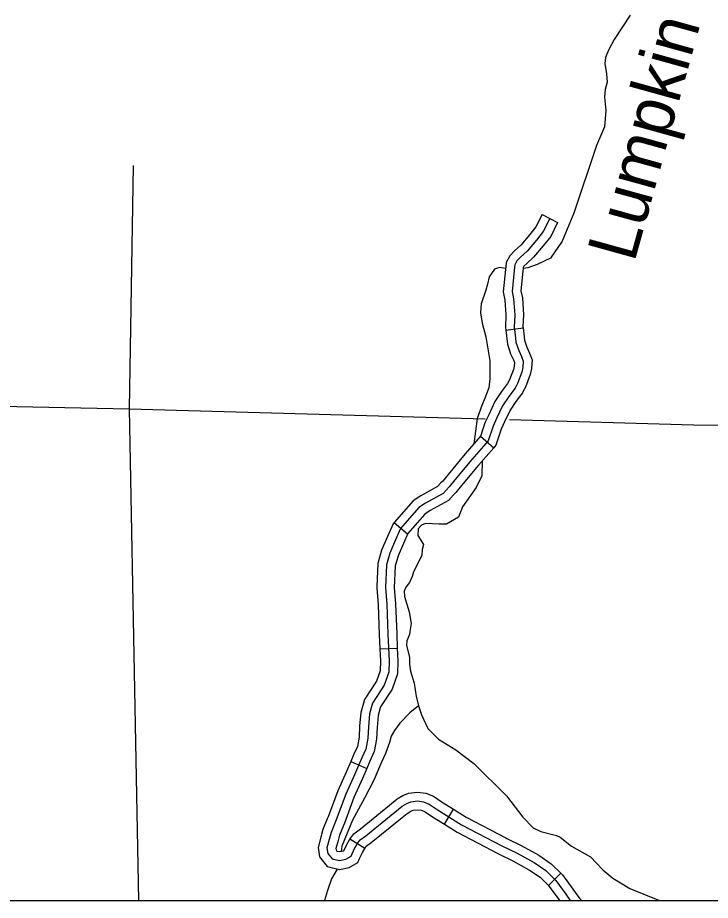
# Model space of a CAD drawing. Extents: x 0 to 3171, y 0 to 2059.
# Drawn here: x 1604.3 to 1703.2, y 254.4 to 380.6 of the extents above; entities that cross this region are included whole.
import ezdxf

# ---------------------------------------------------------------- set-up
doc = ezdxf.new("R2010")
doc.units = 0
for name, color, linetype in [('Default', 7, 'Continuous'), ('Level 35', 7, 'Continuous'), ('Level 45', 7, 'Continuous'), ('Level 5', 7, 'Continuous')]:
    doc.layers.add(name, color=color, linetype=linetype)

msp = doc.modelspace()

# ---------------------------------------------------------------- linework, layer by layer
at = {"layer": 'Default'}
msp.add_line((1029.42, 254.41), (2119.81, 254.41), dxfattribs=at)
msp.add_lwpolyline([(2119.81, 1254.61), (1029.42, 1254.61), (1029.42, 254.41), (2119.81, 254.41)], close=True, dxfattribs=at)
msp.add_lwpolyline([(2119.81, 1254.61), (1029.42, 1254.61), (1029.42, 254.41), (2119.81, 254.41)], close=True, dxfattribs=at)
msp.add_lwpolyline([(2119.81, 1254.61), (1029.42, 1254.61), (1029.42, 254.41), (2119.81, 254.41)], close=True, dxfattribs=at)
at = {"layer": 'Level 35'}
for points in [[(1691.77, 380.91), (1689.45, 377.43), (1688.65, 375.91), (1688.25, 374.87), (1688.12, 374.02), (1688.38, 372.51), (1688.45, 371.34), (1688.21, 370.26), (1688.1, 369.17), (1688.27, 367.29), (1688.11, 364.97), (1686.94, 362.28), (1683.71, 352.6), (1682.05, 348.62), (1680.38, 346.19), (1678.47, 345.29), (1677.16, 344.8), (1676.48, 344.72)], [(1673.97, 344.69), (1673.08, 344.87), (1672.37, 344.59), (1671.63, 343.53), (1671.36, 342.46)], [(1671.36, 342.46), (1671.14, 341.63), (1670.48, 339.65), (1670.36, 338.39), (1670.61, 336.88), (1671.13, 334.92), (1671.72, 331.51), (1671.73, 328.95), (1671.57, 327.63), (1670.99, 326.16), (1670.58, 325.13), (1669.91, 323.25), (1669.43, 319.64)], [(1670.61, 317.19), (1670.56, 315.07), (1669.75, 313.4), (1667.8, 310.64), (1667.25, 309.15), (1665.54, 308.18), (1664.46, 308.16)], [(1664.46, 308.16), (1662.52, 308.26), (1661.94, 308.05), (1661.47, 307.49), (1661.44, 306.57), (1662.25, 305.24), (1662.06, 304.55), (1661.99, 303.68)], [(1661.99, 303.68), (1660.8, 301.34), (1660.63, 300.67), (1660.24, 299.85), (1659.73, 299.16), (1659.49, 298.59), (1659.52, 297.83), (1660.19, 295.66), (1660.48, 293.99), (1660.27, 292.85)], [(1660.27, 292.85), (1660.22, 292.42), (1659.86, 291.48), (1659.81, 290.83), (1660.24, 289.14), (1660.24, 288.14), (1660.38, 287.17), (1660.92, 285.45), (1661.21, 283.55), (1661.56, 282.08), (1661.94, 280.9), (1662.85, 278.97), (1664.37, 277.46), (1666.88, 275.91), (1669.42, 273.97), (1674.1, 269.34), (1676.42, 266.3), (1677.89, 264.76), (1679.01, 264.27), (1681.25, 263.67), (1681.74, 263.43), (1683.39, 262.15), (1686.08, 260.63), (1687.84, 258.75), (1689.29, 257.59), (1691.73, 256.12), (1695.94, 254.41)], [(1661.53, 282.2), (1660.28, 281.2), (1658.84, 279.71), (1658.08, 278.68), (1657.62, 277.87), (1657.4, 276.97), (1656.82, 275.4), (1656.25, 274.18), (1655.15, 271.61), (1653.81, 269.03), (1652.08, 265.85), (1650.57, 262.16), (1650.46, 261.41)], [(1649.91, 258.88), (1649.1, 257.48), (1648.53, 255.83), (1648.1, 254.41)]]:
    msp.add_lwpolyline(points, dxfattribs=at)
at = {"layer": 'Level 45'}
for p, q in [((1679.17, 352.41), (1681.4, 351.29)), ((1673.98, 335.9), (1676.46, 336.21)), ((1670.4, 320.74), (1672.28, 319.09)), ((1658.07, 308.41), (1659.95, 306.77)), ((1656.01, 290.35), (1658.5, 290.47)), ((1651.84, 274.24), (1654.13, 273.24)), ((1665.22, 265.3), (1666.54, 267.42)), ((1653.84, 261.84), (1651.72, 263.17)), ((1680.08, 256.54), (1681.84, 258.32))]:
    msp.add_line(p, q, dxfattribs=at)
for points in [[(1679.17, 352.41), (1678.29, 350.65), (1677.42, 349.55), (1676.15, 348.05), (1675.25, 347.22), (1674.56, 346.53), (1674.05, 345.58), (1673.99, 344.92)], [(1680.28, 351.85), (1679.35, 349.98), (1678.39, 348.76), (1677.05, 347.19), (1676.11, 346.32), (1675.58, 345.78), (1675.27, 345.22), (1675.2, 344.42), (1674.9, 341.44), (1675.11, 340.37), (1675.27, 338.08), (1675.19, 336.34), (1675.33, 335.24), (1675.45, 334.16), (1675.84, 332.99), (1676.24, 332.12), (1676.48, 331.47), (1676.43, 330.58), (1676.29, 329.9), (1675.66, 328.28), (1675.32, 327.62), (1674.41, 326.43), (1673.5, 325.07), (1672.68, 323.29), (1672.18, 322.18), (1671.47, 320.08), (1669.13, 317.39), (1666.71, 314.5), (1665.92, 313.51), (1665.03, 312.57), (1662.51, 311.16), (1661.59, 310.53), (1658.96, 307.53), (1658.22, 305.92), (1657.43, 304.04), (1656.96, 302.35), (1656.82, 299.12), (1657.01, 296.73), (1657.16, 292.44), (1657.34, 288.6), (1657.3, 287), (1656.64, 285.17), (1654.95, 282.59), (1654.54, 281.05), (1654.36, 279.22), (1654.29, 277.58), (1654.01, 276.03), (1653.45, 274.79), (1652.37, 272.33), (1651.14, 269.58), (1649.78, 265.9), (1649.05, 264.12), (1648.78, 263.09), (1648.44, 261.9), (1648.56, 261.12), (1649.17, 260.35), (1650.25, 260.09), (1651.14, 260.28), (1651.89, 260.72), (1652.4, 261.8), (1652.78, 262.5), (1653.18, 263.04), (1654.02, 263.65), (1659.19, 267.87), (1659.87, 268.27), (1660.43, 268.51), (1661.36, 268.62), (1662.25, 268.51), (1663.07, 268.18), (1664.2, 267.4), (1667.69, 265.22), (1673.44, 262.22), (1675.6, 261.15), (1678.06, 259.81), (1679.69, 258.68), (1681.16, 257.23), (1682.57, 255.28), (1683.21, 254.41)], [(1681.4, 351.29), (1680.41, 349.3), (1679.35, 347.96), (1677.96, 346.32), (1676.98, 345.42), (1676.59, 345.02), (1676.49, 344.85), (1676.48, 344.7)], [(1673.99, 344.92), (1673.96, 344.54), (1673.63, 341.38), (1673.87, 340.2), (1674.01, 338.06), (1673.93, 336.29), (1673.98, 335.9)], [(1676.48, 344.7), (1676.44, 344.3), (1676.16, 341.5), (1676.36, 340.53), (1676.52, 338.09), (1676.44, 336.39), (1676.46, 336.21)], [(1673.98, 335.9), (1674.09, 335.09), (1674.22, 333.89), (1674.68, 332.53), (1675.08, 331.65), (1675.22, 331.28), (1675.19, 330.74), (1675.09, 330.25), (1674.52, 328.8), (1674.23, 328.25)], [(1676.46, 336.21), (1676.57, 335.38), (1676.67, 334.44), (1677.01, 333.46), (1677.4, 332.6), (1677.74, 331.65), (1677.67, 330.42), (1677.49, 329.54), (1676.8, 327.76), (1676.45, 327.1)], [(1674.26, 328.29), (1673.39, 327.15), (1672.41, 325.68), (1671.55, 323.81), (1671.01, 322.64), (1670.37, 320.71), (1670.4, 320.74)], [(1676.45, 327.1), (1676.38, 326.95), (1675.43, 325.7), (1674.6, 324.46), (1673.82, 322.77), (1673.34, 321.73), (1672.58, 319.44), (1672.28, 319.09)], [(1670.4, 320.74), (1668.18, 318.21), (1665.74, 315.29), (1664.98, 314.33), (1664.73, 314.07)], [(1672.28, 319.09), (1670.08, 316.58), (1667.68, 313.71), (1666.87, 312.69), (1666.54, 312.35)], [(1664.73, 314.07), (1664.26, 313.57), (1661.86, 312.23), (1660.75, 311.48), (1658.07, 308.41)], [(1666.54, 312.35), (1665.81, 311.57), (1663.17, 310.1), (1662.42, 309.59), (1659.95, 306.77)], [(1658.07, 308.41), (1657.9, 308.22), (1657.08, 306.42), (1656.25, 304.45), (1655.72, 302.55), (1655.57, 299.25)], [(1660.02, 306.85), (1659.37, 305.41), (1658.61, 303.63), (1658.2, 302.15), (1658.07, 299.14)], [(1655.57, 299.25), (1655.57, 299.09), (1655.76, 296.65), (1655.91, 292.38), (1656.01, 290.35)], [(1658.07, 299.14), (1658.07, 299.14), (1658.25, 296.8), (1658.41, 292.49), (1658.5, 290.47)], [(1656.01, 290.35), (1656.09, 288.59), (1656.06, 287.23), (1655.52, 285.73), (1653.8, 283.11), (1653.65, 282.57)], [(1658.5, 290.47), (1658.59, 288.61), (1658.54, 286.76), (1657.77, 284.61), (1656.11, 282.07), (1656.07, 281.91)], [(1653.65, 282.57), (1653.3, 281.27), (1653.11, 279.31), (1653.04, 277.72), (1652.81, 276.41), (1652.3, 275.3), (1651.84, 274.24)], [(1656.07, 281.91), (1655.77, 280.82), (1655.61, 279.13), (1655.53, 277.44), (1655.21, 275.66), (1654.59, 274.28), (1654.13, 273.24)], [(1651.84, 274.24), (1651.22, 272.83), (1649.98, 270.06), (1648.61, 266.36), (1648.5, 266.07)], [(1654.13, 273.24), (1653.51, 271.82), (1652.3, 269.11), (1650.94, 265.45), (1650.81, 265.13)], [(1657.36, 268), (1658.47, 268.9), (1659.31, 269.39), (1660.1, 269.73), (1661.37, 269.88), (1662.57, 269.73), (1663.67, 269.29), (1664.89, 268.45), (1666.54, 267.42)], [(1650.87, 261.5), (1651.29, 262.37), (1651.72, 263.17), (1652.29, 263.94), (1653.26, 264.65), (1657.36, 268)], [(1666.54, 267.42), (1668.31, 266.31), (1674.01, 263.34), (1674.16, 263.26)], [(1658.94, 266.06), (1659.9, 266.84), (1660.42, 267.15), (1660.75, 267.29), (1661.36, 267.36), (1661.94, 267.29), (1662.48, 267.07), (1663.51, 266.36), (1665.22, 265.3)], [(1648.5, 266.07), (1647.86, 264.52), (1647.57, 263.42), (1647.17, 261.97), (1647.37, 260.61), (1648.46, 259.23), (1650.23, 258.81), (1651.6, 259.1), (1652.85, 259.84), (1653.12, 260.4)], [(1650.81, 265.13), (1650.24, 263.72), (1649.98, 262.76), (1649.72, 261.82), (1649.75, 261.64), (1649.88, 261.46), (1650.26, 261.37), (1650.87, 261.5)], [(1653.12, 260.4), (1653.52, 261.24), (1653.84, 261.84), (1654.07, 262.14), (1654.78, 262.66), (1658.94, 266.06)], [(1665.22, 265.3), (1667.07, 264.14), (1672.87, 261.11), (1673.04, 261.03)], [(1674.16, 263.26), (1676.18, 262.25), (1678.71, 260.88), (1680.49, 259.65), (1681.84, 258.32)], [(1673.04, 261.03), (1675.02, 260.04), (1677.4, 258.74), (1678.89, 257.72), (1680.08, 256.54)], [(1681.84, 258.32), (1682.11, 258.05), (1683.58, 256.02), (1684.73, 254.44), (1684.75, 254.41)], [(1680.08, 256.54), (1680.21, 256.41), (1681.56, 254.55), (1681.66, 254.41)]]:
    msp.add_lwpolyline(points, dxfattribs=at)
at = {"layer": 'Level 5'}
for points in [[(1620.79, 359.42), (1620.21, 324.66)], [(1553.64, 326.02), (1620.21, 324.66)], [(1620.21, 324.66), (1621.51, 254.41)], [(1620.21, 324.66), (1671.04, 323.22)], [(1674.5, 323.12), (1700.85, 322.38), (1708.01, 322.32)]]:
    msp.add_lwpolyline(points, dxfattribs=at)

# ---------------------------------------------------------------- texts
at = {"layer": 'Level 35'}
msp.add_text('Lumpkin', height=7.04, rotation=74.5355, dxfattribs=at).set_placement((1692.34, 345.43))

doc.saveas('drawing.dxf')
